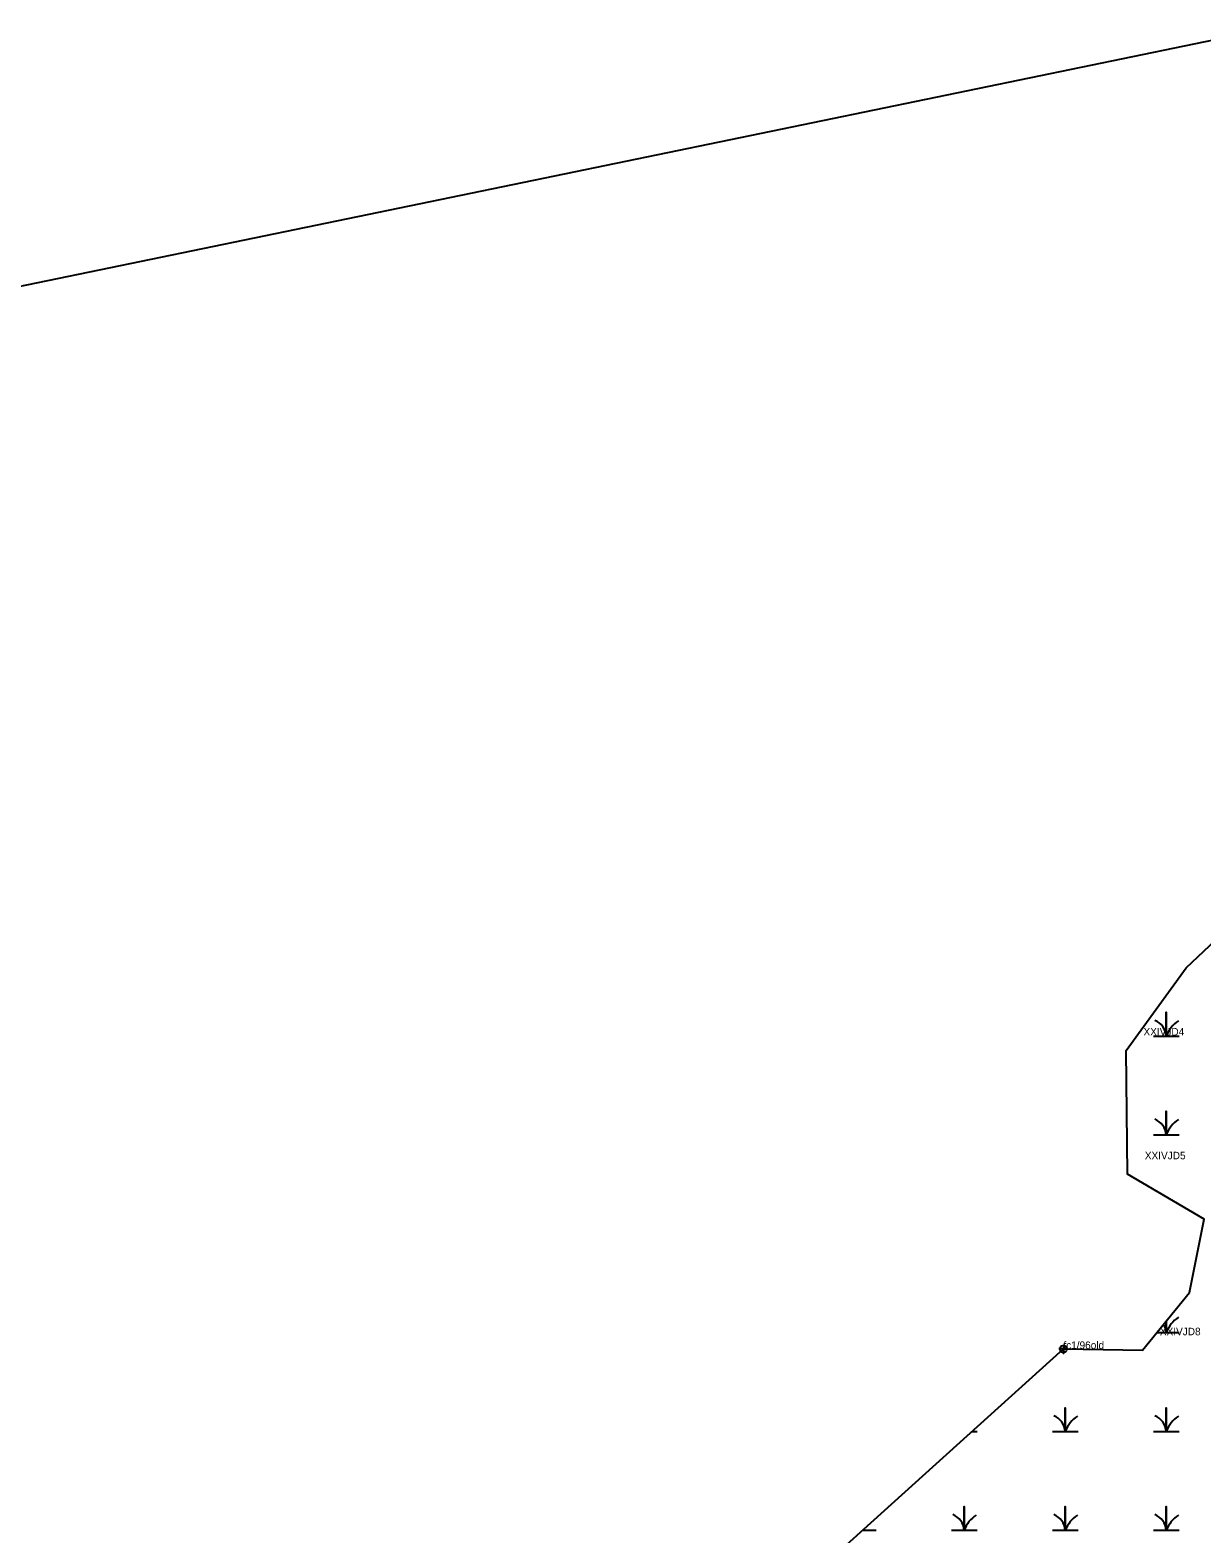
# Model space of a CAD drawing. Extents: x 2071991 to 2268989, y 436479 to 469629.
# Drawn here: x 2262056 to 2262836, y 441828 to 442828 of the extents above; entities that cross this region are included whole.
import ezdxf

# ---------------------------------------------------------------- set-up
doc = ezdxf.new("R2010")
doc.units = 0
for name, color, linetype in [('approx_PSA', 7, 'Continuous'), ('Exist Environmental Wetland Boundary', 7, 'Continuous'), ('Exist Environmental Wetland Boundary Cogo Comment', 7, 'Continuous'), ('Exist Environmental Wetland Boundary Cogo Point CELL', 7, 'Continuous'), ('Exist Hydro Swamp or Marsh', 7, 'Continuous')]:
    doc.layers.add(name, color=color, linetype=linetype)

msp = doc.modelspace()

# ---------------------------------------------------------------- linework, layer by layer
at = {"layer": 'approx_PSA'}
msp.add_line((2261971.8, 442641.9), (2262874.5, 442828.4), dxfattribs=at)
at = {"layer": 'Exist Environmental Wetland Boundary'}
msp.add_line((2262743.5, 441950.7), (2262743.5, 441950.7), dxfattribs=at)
msp.add_line((2262743.5, 441950.7), (2262743.5, 441950.7), dxfattribs=at)
for points in [[(2262743.5, 441950.7), (2262796.2, 441949.9), (2262827.5, 441988.3), (2262837.2, 442037.1), (2262786.1, 442067), (2262785.3, 442149.4), (2262825.1, 442204.4), (2262860.5, 442237.5), (2262886.3, 442260.7)], [(2262157.7, 440638.1), (2262157.9, 440638.3), (2262160.1, 440851.1), (2262143.2, 441210.9), (2262205.6, 441464.7), (2262743.5, 441950.7)]]:
    msp.add_lwpolyline(points, dxfattribs=at)
at = {"layer": 'Exist Environmental Wetland Boundary Cogo Point CELL'}
msp.add_lwpolyline([(2262743.5, 441953.7), (2262743.5, 441947.7), (2262743.5, 441950.7), (2262746.5, 441950.7), (2262740.5, 441950.7)], dxfattribs=at)
msp.add_lwpolyline([(2262743.5, 441953.7), (2262743.5, 441947.7), (2262743.5, 441950.7), (2262746.5, 441950.7), (2262740.5, 441950.7)], dxfattribs=at)
msp.add_circle((2262743.5, 441950.7), 2.34, dxfattribs=at)
msp.add_circle((2262743.5, 441950.7), 2.34, dxfattribs=at)
at = {"layer": 'Exist Hydro Swamp or Marsh'}
msp.add_line((2262682.7, 441895.8), (2262686.2, 441895.8), dxfattribs=at)
for points in [[(2262803.4, 442158.9), (2262812, 442158.9), (2262812, 442174.7), (2262812, 442158.9), (2262820.6, 442158.9)], [(2262803.4, 442093.1), (2262812, 442093.1), (2262812, 442108.9), (2262812, 442093.1), (2262820.6, 442093.1)], [(2262805.7, 441961.6), (2262812, 441961.6), (2262812, 441969.4)], [(2262812, 441969.4), (2262812, 441961.6), (2262820.6, 441961.6)], [(2262736.2, 441895.8), (2262744.8, 441895.8), (2262744.8, 441911.6), (2262744.8, 441895.8), (2262753.4, 441895.8)], [(2262803.4, 441895.8), (2262812, 441895.8), (2262812, 441911.6), (2262812, 441895.8), (2262820.6, 441895.8)], [(2262669, 441830), (2262677.6, 441830), (2262677.6, 441845.8), (2262677.6, 441830), (2262686.2, 441830)], [(2262736.2, 441830), (2262744.8, 441830), (2262744.8, 441845.8), (2262744.8, 441830), (2262753.4, 441830)], [(2262803.4, 441830), (2262812, 441830), (2262812, 441845.8), (2262812, 441830), (2262820.6, 441830)], [(2262609.9, 441830), (2262610.4, 441830), (2262610.4, 441830.5)], [(2262610.4, 441830.5), (2262610.4, 441830), (2262619, 441830)]]:
    msp.add_lwpolyline(points, dxfattribs=at)
for centre, radius, start, end in [((2262799.7, 442158), 12.3, 4.1403, 67.535), ((2262830.3, 442152.8), 19.2, 122.1274, 161.6222), ((2262799.7, 442092.2), 12.3, 4.1403, 67.535), ((2262830.3, 442087.1), 19.2, 122.1274, 161.6222), ((2262799.7, 441960.7), 12.3, 4.1403, 31.7073), ((2262830.3, 441955.5), 19.2, 122.1274, 161.6222), ((2262732.5, 441894.9), 12.3, 4.1403, 67.535), ((2262763.1, 441889.7), 19.2, 122.1274, 161.6222), ((2262799.7, 441894.9), 12.3, 4.1403, 67.535), ((2262830.3, 441889.7), 19.2, 122.1274, 161.6222), ((2262665.3, 441829.1), 12.3, 4.1403, 67.535), ((2262695.8, 441823.9), 19.2, 122.1274, 161.6222), ((2262732.5, 441829.1), 12.3, 4.1403, 67.535), ((2262763.1, 441823.9), 19.2, 122.1274, 161.6222), ((2262799.7, 441829.1), 12.3, 4.1403, 67.535), ((2262830.3, 441823.9), 19.2, 122.1274, 161.6222), ((2262628.6, 441823.9), 19.2, 159.396, 161.6222), ((2262598.1, 441829.1), 12.3, 4.1403, 6.2109)]:
    msp.add_arc(centre, radius, start, end, dxfattribs=at)

# ---------------------------------------------------------------- texts
at = {"layer": 'Exist Environmental Wetland Boundary Cogo Comment'}
for s, p in [('XXIVJD4 ', (2262796.8, 442159.3)), ('XXIVJD5 ', (2262797.7, 442076.9)), ('XXIVJD8 ', (2262807.7, 441959.8)), ('fc1/96old', (2262743.5, 441950.7))]:
    msp.add_text(s, height=5, dxfattribs=at).set_placement(p)

doc.saveas('drawing.dxf')
